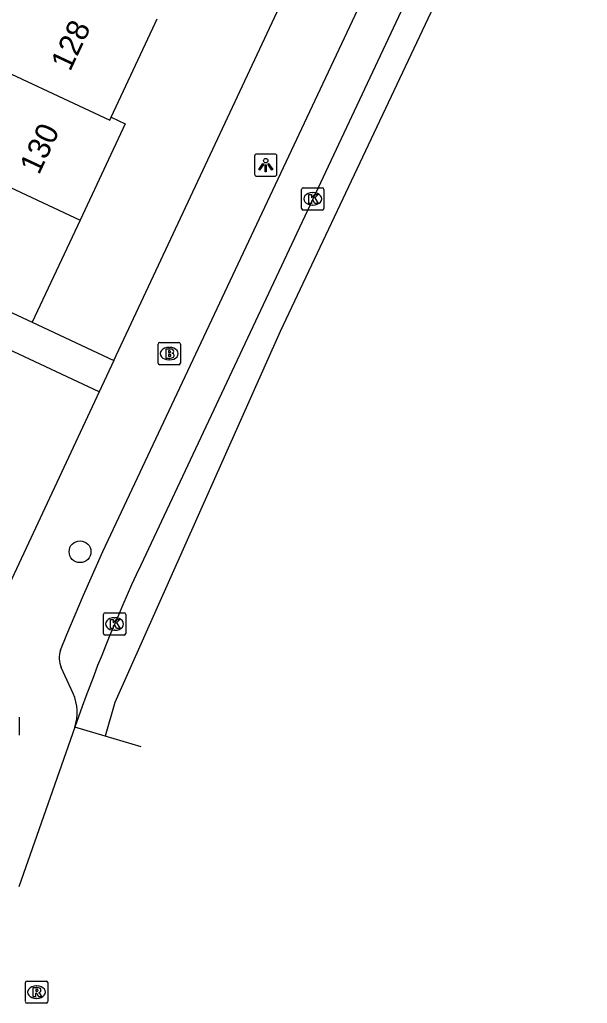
# Model space of a CAD drawing. Extents: x 159053 to 160041, y 380450 to 381422.
# Drawn here: x 160011.65 to 160037.11, y 381108.4 to 381152.5 of the extents above; entities that cross this region are included whole.
import ezdxf

# ---------------------------------------------------------------- set-up
doc = ezdxf.new("R2010")
doc.units = 0
for name, color, linetype in [('IMGEO_Boom', 7, 'Continuous'), ('IMGEO_Brandkraan', 7, 'Continuous'), ('IMGEO_Kolk', 7, 'Continuous'), ('IMGEO_Lichtpunt', 7, 'Continuous'), ('IMGEO_Pand', 7, 'Continuous'), ('IMGEO_Pand_nummerreeks', 7, 'Continuous'), ('IMGEO_Rijbaan_lokaal_gesloten', 7, 'Continuous'), ('IMGEO_Rijbaan_lokaal_open', 7, 'Continuous'), ('IMGEO_Rioolput', 7, 'Continuous'), ('IMGEO_Voetpad_open', 7, 'Continuous')]:
    doc.layers.add(name, color=color, linetype=linetype)

msp = doc.modelspace()

# ---------------------------------------------------------------- linework, layer by layer
at = {"layer": 'IMGEO_Boom'}
msp.add_circle((160014.361, 381128.645), 0.489, dxfattribs=at)
at = {"layer": 'IMGEO_Brandkraan'}
for p, q in [((160017.936, 381138.028), (160018.788, 381138.028)), ((160017.861, 381137.102), (160017.861, 381137.954)), ((160018.349, 381137.808), (160018.374, 381137.808)), ((160018.862, 381137.954), (160018.862, 381137.102)), ((160018.372, 381137.248), (160018.347, 381137.248)), ((160018.788, 381137.028), (160017.936, 381137.028))]:
    msp.add_line(p, q, dxfattribs=at)
for points in [[(160017.936, 381138.028), (160018.788, 381138.028)], [(160017.861, 381137.102), (160017.861, 381137.954)], [(160018.209, 381137.728), (160018.209, 381137.328), (160018.422, 381137.328)], [(160018.44, 381137.728), (160018.209, 381137.728)], [(160018.388, 381137.647), (160018.334, 381137.647), (160018.334, 381137.571)], [(160018.334, 381137.571), (160018.387, 381137.571)], [(160018.862, 381137.954), (160018.862, 381137.102)], [(160018.396, 381137.495), (160018.334, 381137.495), (160018.334, 381137.414)], [(160018.334, 381137.414), (160018.396, 381137.414)], [(160018.788, 381137.028), (160017.936, 381137.028)]]:
    msp.add_lwpolyline(points, dxfattribs=at)
for centre, radius, start, end in [((160017.938, 381137.952), 0.0765, 91.552, 178.448), ((160017.938, 381137.952), 0.0765, 91.552, 178.448), ((160018.786, 381137.952), 0.0765, 1.552, 88.448), ((160018.786, 381137.952), 0.0765, 1.552, 88.448), ((160018.389, 381137.609), 0.0379, 267.8285, 90.9355), ((160018.444, 381137.583), 0.145, 59.4692, 91.5367), ((160018.469, 381137.63), 0.0922, 285.5137, 58.1501), ((160018.474, 381137.438), 0.105, 301.3115, 78.989), ((160017.938, 381137.104), 0.0765, 181.552, 268.448), ((160017.938, 381137.104), 0.0765, 181.552, 268.448), ((160018.397, 381137.454), 0.0404, 269.8759, 90.5077), ((160018.428, 381137.579), 0.251, 268.6676, 293.5347), ((160018.786, 381137.104), 0.0765, 271.552, 358.448), ((160018.786, 381137.104), 0.0765, 271.552, 358.448)]:
    msp.add_arc(centre, radius, start, end, dxfattribs=at)
for centre, major_axis, ratio, start_param, end_param in [((160018.348, 381137.528), (-0.387, 0.002), 0.722429, 4.712389, 7.853982), ((160018.373, 381137.528), (-0.39, 0.002), 0.717154, 1.570796, 4.712389)]:
    msp.add_ellipse(centre, major_axis=major_axis, ratio=ratio, start_param=start_param, end_param=end_param, dxfattribs=at)
at = {"layer": 'IMGEO_Kolk'}
for p, q in [((160024.297, 381144.04), (160024.297, 381144.892)), ((160024.372, 381144.966), (160025.224, 381144.966)), ((160024.785, 381144.746), (160024.81, 381144.746)), ((160025.298, 381144.892), (160025.298, 381144.04)), ((160024.808, 381144.186), (160024.783, 381144.186)), ((160025.224, 381143.966), (160024.372, 381143.966)), ((160015.409, 381124.98), (160015.409, 381125.832)), ((160015.484, 381125.906), (160016.336, 381125.906)), ((160015.897, 381125.686), (160015.922, 381125.686)), ((160016.41, 381125.832), (160016.41, 381124.98)), ((160016.336, 381124.906), (160015.484, 381124.906)), ((160015.92, 381125.126), (160015.895, 381125.126))]:
    msp.add_line(p, q, dxfattribs=at)
for points in [[(160024.297, 381144.04), (160024.297, 381144.892)], [(160024.372, 381144.966), (160025.224, 381144.966)], [(160024.618, 381144.666), (160024.741, 381144.666), (160024.741, 381144.515), (160024.871, 381144.666), (160025.035, 381144.666), (160024.889, 381144.515), (160025.042, 381144.266), (160024.89, 381144.266), (160024.805, 381144.43), (160024.741, 381144.363), (160024.741, 381144.266), (160024.618, 381144.266), (160024.618, 381144.666)], [(160025.298, 381144.892), (160025.298, 381144.04)], [(160025.224, 381143.966), (160024.372, 381143.966)], [(160015.409, 381124.98), (160015.409, 381125.832)], [(160015.484, 381125.906), (160016.336, 381125.906)], [(160016.41, 381125.832), (160016.41, 381124.98)], [(160015.73, 381125.606), (160015.853, 381125.606), (160015.853, 381125.455), (160015.983, 381125.606), (160016.147, 381125.606), (160016.001, 381125.455), (160016.154, 381125.206), (160016.002, 381125.206), (160015.917, 381125.37), (160015.853, 381125.303), (160015.853, 381125.206), (160015.73, 381125.206), (160015.73, 381125.606)], [(160016.336, 381124.906), (160015.484, 381124.906)]]:
    msp.add_lwpolyline(points, dxfattribs=at)
for centre, start, end in [((160024.374, 381144.89), 91.552, 178.448), ((160024.374, 381144.89), 91.552, 178.448), ((160025.222, 381144.89), 1.552, 88.448), ((160025.222, 381144.89), 1.552, 88.448), ((160024.374, 381144.042), 181.552, 268.448), ((160024.374, 381144.042), 181.552, 268.448), ((160025.222, 381144.042), 271.552, 358.448), ((160025.222, 381144.042), 271.552, 358.448), ((160015.486, 381125.83), 91.552, 178.448), ((160015.486, 381125.83), 91.552, 178.448), ((160016.334, 381125.83), 1.552, 88.448), ((160016.334, 381125.83), 1.552, 88.448), ((160015.486, 381124.982), 181.552, 268.448), ((160015.486, 381124.982), 181.552, 268.448), ((160016.334, 381124.982), 271.552, 358.448), ((160016.334, 381124.982), 271.552, 358.448)]:
    msp.add_arc(centre, 0.0765, start, end, dxfattribs=at)
for centre, major_axis, ratio, start_param, end_param in [((160024.784, 381144.466), (-0.387, 0.002), 0.722429, 4.712389, 7.853982), ((160024.809, 381144.466), (-0.39, 0.002), 0.717154, 1.570796, 4.712389), ((160015.896, 381125.406), (-0.387, 0.002), 0.722429, 4.712389, 7.853982), ((160015.921, 381125.406), (-0.39, 0.002), 0.717154, 1.570796, 4.712389)]:
    msp.add_ellipse(centre, major_axis=major_axis, ratio=ratio, start_param=start_param, end_param=end_param, dxfattribs=at)
at = {"layer": 'IMGEO_Lichtpunt'}
for p, q in [((160022.192, 381146.382), (160022.192, 381145.575)), ((160022.192, 381146.382), (160022.192, 381145.575)), ((160023.094, 381146.477), (160022.286, 381146.477)), ((160023.094, 381146.477), (160022.286, 381146.477)), ((160023.188, 381145.575), (160023.188, 381146.382)), ((160023.188, 381145.575), (160023.188, 381146.382)), ((160022.286, 381145.481), (160023.094, 381145.481)), ((160022.286, 381145.481), (160023.094, 381145.481)), ((160011.653, 381120.425), (160011.653, 381121.232)), ((160011.653, 381120.425), (160011.653, 381121.232))]:
    msp.add_line(p, q, dxfattribs=at)
for points in [[(160022.566, 381146.046), (160022.605, 381146.018), (160022.417, 381145.756), (160022.379, 381145.783), (160022.566, 381146.046)], [(160022.668, 381145.998), (160022.715, 381145.998), (160022.715, 381145.676), (160022.668, 381145.676), (160022.668, 381145.998)], [(160022.778, 381146.018), (160022.816, 381146.045), (160023.003, 381145.783), (160022.964, 381145.755), (160022.778, 381146.018)]]:
    msp.add_lwpolyline(points, dxfattribs=at)
msp.add_circle((160022.691, 381146.18), 0.0994, dxfattribs=at)
for centre, start, end in [((160022.286, 381146.382), 90, 180), ((160022.286, 381146.382), 90, 180), ((160023.094, 381146.382), 0, 90), ((160023.094, 381146.382), 0, 90), ((160022.286, 381145.575), 180, 270), ((160022.286, 381145.575), 180, 270), ((160023.094, 381145.575), 270, 0), ((160023.094, 381145.575), 270, 360)]:
    msp.add_arc(centre, 0.0946, start, end, dxfattribs=at)
at = {"layer": 'IMGEO_Pand'}
for points in [[(160015.75, 381148.125), (160017.73, 381152.349), (160017.819, 381152.54)], [(160009.414, 381150.932), (160015.69, 381147.997), (160015.75, 381148.125)], [(160002.271, 381149.176), (160014.365, 381143.517)], [(160015.75, 381148.125), (160016.384, 381147.828), (160014.365, 381143.517)], [(160014.365, 381143.517), (160012.218, 381138.932)], [(160005.345, 381142.151), (160007.691, 381141.052), (160012.218, 381138.932)]]:
    msp.add_lwpolyline(points, dxfattribs=at)
at = {"layer": 'IMGEO_Rijbaan_lokaal_gesloten'}
for points in [[(160035.876, 381168.031), (160017.083, 381128.049)], [(160037.113, 381167.679), (160023.344, 381138.525), (160015.92, 381121.883), (160015.49, 381120.376)]]:
    msp.add_lwpolyline(points, dxfattribs=at)
msp.add_arc((160088.582, 381094.746), 78.874, 155.02433, 160.73057, dxfattribs=at)
at = {"layer": 'IMGEO_Rijbaan_lokaal_open'}
for points in [[(160014.126, 381120.775), (160011.615, 381113.616)], [(160015.49, 381120.376), (160014.126, 381120.775)], [(160017.102, 381119.905), (160015.49, 381120.376)]]:
    msp.add_lwpolyline(points, dxfattribs=at)
at = {"layer": 'IMGEO_Rioolput'}
for p, q in [((160011.91, 381108.472), (160011.91, 381109.324)), ((160011.985, 381109.398), (160012.837, 381109.398)), ((160012.911, 381109.324), (160012.911, 381108.472)), ((160012.398, 381109.178), (160012.423, 381109.178)), ((160012.421, 381108.618), (160012.396, 381108.618)), ((160012.837, 381108.398), (160011.985, 381108.398))]:
    msp.add_line(p, q, dxfattribs=at)
for points in [[(160011.91, 381108.472), (160011.91, 381109.324)], [(160011.985, 381109.398), (160012.837, 381109.398)], [(160012.911, 381109.324), (160012.911, 381108.472)], [(160012.499, 381109.096), (160012.247, 381109.098), (160012.247, 381108.698)], [(160012.425, 381109.017), (160012.371, 381109.017), (160012.371, 381108.936)], [(160012.371, 381108.936), (160012.423, 381108.936)], [(160012.247, 381108.698), (160012.371, 381108.698), (160012.371, 381108.86), (160012.382, 381108.86)], [(160012.429, 381108.831), (160012.5, 381108.698), (160012.64, 381108.698), (160012.575, 381108.824)], [(160012.837, 381108.398), (160011.985, 381108.398)]]:
    msp.add_lwpolyline(points, dxfattribs=at)
for centre, radius, start, end in [((160011.987, 381109.322), 0.0765, 91.552, 178.448), ((160011.987, 381109.322), 0.0765, 91.552, 178.448), ((160012.835, 381109.322), 0.0765, 1.552, 88.448), ((160012.835, 381109.322), 0.0765, 1.552, 88.448), ((160012.407, 381109.125), 0.19, 274.7715, 282.9687), ((160012.431, 381108.921), 0.0964, 77.0061, 93.1865), ((160012.445, 381108.978), 0.0378, 276.6634, 79.6772), ((160012.498, 381108.986), 0.109, 350.3612, 89.416), ((160012.496, 381108.986), 0.112, 277.5842, 350.9817), ((160012.48, 381108.771), 0.108, 29.5134, 73.7905), ((160011.987, 381108.474), 0.0765, 181.552, 268.448), ((160011.987, 381108.474), 0.0765, 181.552, 268.448), ((160012.381, 381108.807), 0.0533, 26.0293, 88.6989), ((160012.835, 381108.474), 0.0765, 271.552, 358.448), ((160012.835, 381108.474), 0.0765, 271.552, 358.448)]:
    msp.add_arc(centre, radius, start, end, dxfattribs=at)
for centre, major_axis, ratio, start_param, end_param in [((160012.397, 381108.898), (-0.387, 0.002), 0.722429, 4.712389, 7.853982), ((160012.422, 381108.898), (-0.39, 0.002), 0.717154, 1.570796, 4.712389)]:
    msp.add_ellipse(centre, major_axis=major_axis, ratio=ratio, start_param=start_param, end_param=end_param, dxfattribs=at)
at = {"layer": 'IMGEO_Voetpad_open'}
for points in [[(160015.875, 381137.219), (160030.186, 381167.775)], [(160013.489, 381124.239), (160013.767, 381124.927), (160014.518, 381126.699), (160015.383, 381128.655), (160032.89, 381165.875)], [(160012.218, 381138.932), (160015.875, 381137.219)], [(160015.217, 381135.814), (160010.647, 381137.954)], [(160015.875, 381137.219), (160015.217, 381135.814)], [(160015.217, 381135.814), (160006.841, 381117.93)], [(160014.057, 381122.284), (160013.515, 381123.451)]]:
    msp.add_lwpolyline(points, dxfattribs=at)
for centre, radius, start, end in [((160014.5, 381123.878), 1.073, 160.3389, 203.4407), ((160012.09, 381121.438), 2.141, 341.9602, 23.276)]:
    msp.add_arc(centre, radius, start, end, dxfattribs=at)

# ---------------------------------------------------------------- texts
at = {"layer": 'IMGEO_Pand_nummerreeks'}
for s, rotation, p in [('128', 64.8989, (160013.914, 381150.143)), ('130', 64.9047, (160012.516, 381145.51))]:
    msp.add_text(s, height=1, rotation=rotation, dxfattribs=at).set_placement(p)

doc.saveas('drawing.dxf')
